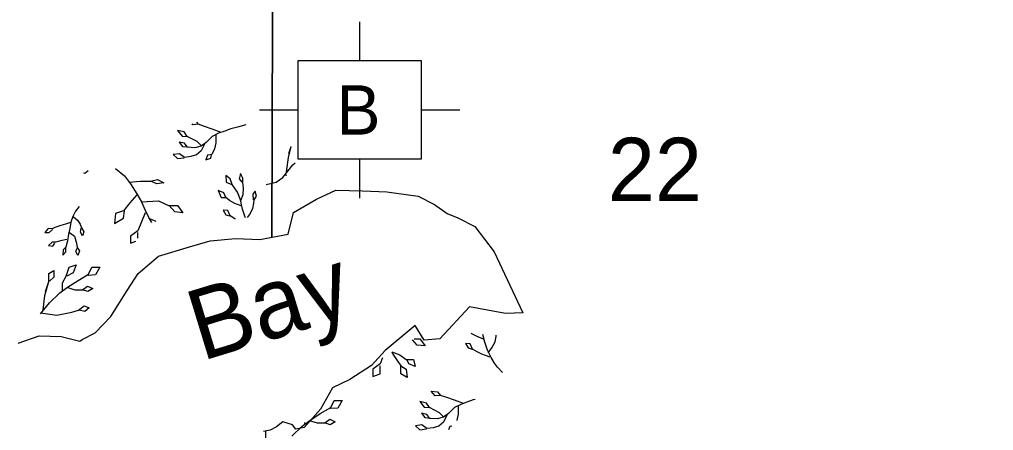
# Model space of a CAD drawing. Extents: x 380424 to 701066, y 1117407 to 1412949.
# Drawn here: x 492076 to 499000, y 1216235 to 1219155 of the extents above; entities that cross this region are included whole.
import ezdxf

# ---------------------------------------------------------------- set-up
doc = ezdxf.new("R2010")
doc.units = 0
for name, color, linetype in [('Bay Text', 7, 'Continuous'), ('Cities Incorporated Area', 7, 'Continuous'), ('Culture', 7, 'Continuous'), ('Mangroves', 7, 'Continuous'), ('Section Lines', 7, 'Continuous'), ('Section Numbers', 7, 'Continuous')]:
    doc.layers.add(name, color=color, linetype=linetype)

msp = doc.modelspace()

# ---------------------------------------------------------------- linework, layer by layer
at = {"layer": 'Cities Incorporated Area'}
msp.add_lwpolyline([(492066.5, 1216854.8), (492214.5, 1216907.8), (492372.5, 1216902.8), (492504.5, 1216870.8), (492520.5, 1216881.8), (492614.5, 1216928.8), (492725.5, 1217044.8), (492841.5, 1217229.8), (492920.5, 1217350.8), (493063.5, 1217472.8), (493284.5, 1217540.8), (493431.7, 1217582.5), (493612, 1217599.7), (493783.8, 1217591.1), (493985, 1217628.9), (494023.5, 1217783.8), (494186.5, 1217878.8), (494323.5, 1217941.8), (494513.5, 1217936.8), (494687.5, 1217930.8), (494909.5, 1217899.8), (495025.5, 1217841.8), (495115.5, 1217777.8), (495191.9, 1217745.8), (495312.1, 1217685.6), (495449.4, 1217505.2), (495653.7, 1217071.6), (495531.5, 1217065.8), (495274.6, 1217114.8), (495063.5, 1216886.8), (494953.2, 1216877.7), (494887.9, 1216980.9), (494675.6, 1216802.8), (494577.5, 1216696.8), (494424.5, 1216596.8), (494300.3, 1216537.6), (494214.7, 1216386.5), (494098.8, 1216256.7), (494041.1, 1216244.9), (494015.9, 1216276.5), (493946.6, 1216297.5), (493902.4, 1216261.7), (493858.3, 1216236.5), (493810, 1216228.1)], dxfattribs=at)
at = {"layer": 'Culture'}
for p, q in [((494493.5, 1219138.1), (494493.5, 1218863.1)), ((493782, 1218512.5), (494057, 1218512.5)), ((494930, 1218512.5), (495205, 1218512.5)), ((494493.5, 1218161.8), (494493.5, 1217886.8))]:
    msp.add_line(p, q, dxfattribs=at)
msp.add_lwpolyline([(494057, 1218863.1), (494930, 1218863.1), (494930, 1218161.8), (494057, 1218161.8)], close=True, dxfattribs=at)
at = {"layer": 'Mangroves'}
msp.add_line((492261.6, 1217221.9), (492283.7, 1217292.7), dxfattribs=at)
for points in [[(493368.4, 1218258.8), (493339.8, 1218287.4), (493268.3, 1218324.5), (493245.4, 1218356), (493199.6, 1218367.4), (493231.1, 1218327.4), (493268.3, 1218324.5)], [(493308.3, 1218407.5), (493303.1, 1218413.7)], [(493345.5, 1218410.3), (493308.3, 1218407.5)], [(493333.1, 1218426.3), (493345.5, 1218410.3)], [(493391.3, 1218396), (493345.5, 1218410.3)], [(493445.6, 1218376), (493391.3, 1218396)], [(493508.5, 1218353.1), (493445.6, 1218376)], [(493534.3, 1218361.7), (493491.4, 1218347.4)], [(493577.2, 1218378.9), (493534.3, 1218361.7)], [(493625.8, 1218390.3), (493577.2, 1218378.9)], [(493685.9, 1218407.5), (493625.8, 1218390.3)], [(493471.4, 1218336), (493471.4, 1218278.8), (493462.8, 1218235.9), (493442.8, 1218195.8), (493411.3, 1218190.1), (493399.9, 1218158.6), (493437, 1218170.1), (493439.9, 1218193)], [(493445.6, 1218324.5), (493402.7, 1218281.6)], [(493491.4, 1218347.4), (493445.6, 1218324.5)], [(493391.3, 1218270.2), (493368.4, 1218221.6), (493334.1, 1218193), (493294, 1218181.5), (493248.3, 1218175.8), (493213.9, 1218201.5), (493168.2, 1218195.8), (493199.6, 1218167.2), (493245.4, 1218172.9)], [(493248.3, 1218275.9), (493211.1, 1218284.5)], [(493211.1, 1218284.5), (493234, 1218253)], [(493234, 1218253), (493274, 1218250.2)], [(493271.1, 1218247.3), (493248.3, 1218275.9)], [(493322.6, 1218244.4), (493271.1, 1218247.3)], [(493368.4, 1218255.9), (493322.6, 1218244.4)], [(493402.7, 1218281.6), (493368.4, 1218255.9)], [(493987.1, 1218175.3), (494008.1, 1218252.1)], [(493991.6, 1218201.9), (494007.6, 1218253.3)], [(493973.8, 1218073.5), (493987.1, 1218175.3)], [(492757.4, 1218095.7), (492821.3, 1218044.6)], [(493947.3, 1218033.7), (494018.1, 1218122.2)], [(494018.1, 1218122.2), (494034.5, 1218137.6)], [(492540.4, 1218060.2), (492530, 1218062.5)], [(492563.8, 1218080.2), (492540.4, 1218060.2)], [(492821.3, 1218044.6), (492866, 1217987.1)], [(492853.2, 1217999.9), (492936.3, 1218006.2), (493006.6, 1218006.2), (493057.7, 1218019), (493102.4, 1217993.5), (493051.3, 1217987.1), (493006.6, 1218006.2)], [(493574.3, 1218023.1), (493542.9, 1218046)], [(493542.9, 1218046), (493545.7, 1218000.2)], [(493588.6, 1217983), (493574.3, 1218023.1)], [(493648.7, 1217868.6), (493665.9, 1217911.5), (493668.7, 1217957.3), (493663, 1217997.3), (493663, 1218028.8), (493645.9, 1218060.3), (493637.3, 1218023.1), (493657.3, 1218000.2)], [(493900.8, 1218000.5), (493947.3, 1218033.7)], [(493956.1, 1218051.4), (493976.6, 1218048.2)], [(492866, 1217987.1), (492910.7, 1217916.8)], [(493545.7, 1218000.2), (493585.8, 1217983)], [(493625.8, 1217928.7), (493588.6, 1217983)], [(493830, 1217982.8), (493900.8, 1218000.5)], [(492910.7, 1217910.4), (492859.6, 1217852.9), (492814.9, 1217795.4), (492757.4, 1217776.2), (492751, 1217705.9), (492814.9, 1217744.3), (492821.3, 1217795.4)], [(492910.7, 1217916.8), (492942.7, 1217859.3)], [(493651.6, 1217831.4), (493605.8, 1217848.6), (493568.6, 1217868.6), (493542.9, 1217891.5), (493528.6, 1217923), (493488.5, 1217940.1), (493508.6, 1217891.5), (493540, 1217891.5)], [(493645.9, 1217874.3), (493625.8, 1217928.7)], [(493751.7, 1217934.4), (493734.5, 1217914.4)], [(493734.5, 1217914.4), (493737.4, 1217874.3)], [(493743.1, 1217874.3), (493760.3, 1217900.1)], [(493760.3, 1217900.1), (493751.7, 1217934.4)], [(492499, 1217826.8), (492473.2, 1217792.5), (492456.1, 1217755.3), (492441.8, 1217715.3), (492433.2, 1217669.5), (492424.4, 1217629.8), (492416, 1217583.7), (492404.6, 1217537.9), (492387.4, 1217517.9), (492384.6, 1217480.7), (492404.6, 1217503.6), (492404.6, 1217537.9)], [(492942.7, 1217859.3), (493064.1, 1217865.7), (493134.4, 1217833.7), (493198.3, 1217833.7), (493236.6, 1217782.6), (493179.1, 1217789), (493140.7, 1217833.7)], [(492942.7, 1217859.3), (492974.6, 1217789)], [(493660.2, 1217808.6), (493645.9, 1217874.3)], [(493680.2, 1217751.4), (493660.2, 1217808.6)], [(493711.6, 1217768.5), (493734.5, 1217811.4)], [(493734.5, 1217811.4), (493741.2, 1217850.2)], [(493741.2, 1217850.2), (493743.1, 1217874.3)], [(492458.9, 1217752.5), (492487.5, 1217729.6), (492507.6, 1217701), (492516.2, 1217675.2), (492533.3, 1217646.6), (492524.7, 1217618), (492510.4, 1217643.8), (492513.3, 1217672.4)], [(492968.2, 1217782.6), (492942.7, 1217718.7)], [(492974.6, 1217789), (493006.6, 1217725.1)], [(492993.8, 1217744.3), (493046, 1217723.4)], [(493557.2, 1217797.1), (493522.9, 1217800)], [(493522.9, 1217800), (493542.9, 1217768.5)], [(493542.9, 1217768.5), (493571.5, 1217759.9)], [(493574.3, 1217759.9), (493557.2, 1217797.1)], [(493605.8, 1217739.9), (493574.3, 1217759.9)], [(493611.5, 1217737.1), (493605.8, 1217739.9)], [(493682.9, 1217745.9), (493680.2, 1217751.4)], [(493696, 1217747.4), (493711.6, 1217768.5)], [(492438.9, 1217712.4), (492401.7, 1217701), (492370.3, 1217692.4), (492327.4, 1217678.1), (492307.3, 1217666.7), (492278.7, 1217669.5), (492255.9, 1217640.9), (492287.3, 1217640.9), (492310.2, 1217663.8)], [(492942.7, 1217718.7), (492917.1, 1217654.8)], [(493006.6, 1217725.1), (493014.9, 1217713)], [(492430.3, 1217640.9), (492467.5, 1217615.2), (492481.8, 1217566.5), (492484.7, 1217535.1), (492501.9, 1217512.2), (492490.4, 1217477.9), (492476.1, 1217506.5), (492484.7, 1217529.4)], [(492917.1, 1217654.8), (492866, 1217616.5)], [(492866, 1217616.5), (492866, 1217565.4)], [(492917.1, 1217601.3), (492917.1, 1217642)], [(492413.2, 1217592.3), (492367.4, 1217583.7), (492333.1, 1217572.3), (492307.3, 1217572.3), (492281.6, 1217549.4), (492313.1, 1217543.7), (492327.4, 1217566.5)], [(492866, 1217565.4), (492902.9, 1217579.2)], [(492381.1, 1217230.7), (492381.1, 1217283.8), (492407.6, 1217332.5), (492429.8, 1217394.5), (492478.4, 1217412.2), (492456.3, 1217354.7), (492412.1, 1217332.5)], [(492567, 1217345.8), (492589.1, 1217394.5)], [(492589.1, 1217394.5), (492646.7, 1217394.5)], [(492646.7, 1217394.5), (492615.7, 1217341.4)], [(492243.8, 1217093.5), (492257.1, 1217195.3), (492283.7, 1217292.7), (492283.7, 1217350.2), (492319.1, 1217372.4), (492319.1, 1217323.7), (492288.1, 1217297.1)], [(492491.7, 1217301.6), (492567, 1217345.8)], [(492567, 1217337), (492562.7, 1217340.9)], [(492615.7, 1217341.4), (492567, 1217337)], [(492412.1, 1217252.9), (492469.6, 1217235.2), (492522.7, 1217235.2), (492558.1, 1217261.7), (492598, 1217244), (492562.6, 1217221.9), (492522.7, 1217235.2)], [(492416.5, 1217252.9), (492491.7, 1217301.6)], [(492288.1, 1217142.2), (492363.4, 1217213)], [(492363.4, 1217213), (492416.5, 1217252.9)], [(492224.9, 1217063.1), (492288.1, 1217142.2)], [(492496.2, 1217089.1), (492536, 1217120.1)], [(492536, 1217120.1), (492571.4, 1217106.8)], [(492226.1, 1217071.4), (492341.2, 1217053.7)], [(492341.2, 1217053.7), (492447.5, 1217075.8)], [(492447.5, 1217075.8), (492496.2, 1217089.1)], [(492540.4, 1217080.2), (492500.6, 1217089.1)], [(492571.4, 1217106.8), (492540.4, 1217080.2)], [(495291.2, 1216922.2), (495287.4, 1216925.5)], [(495328.3, 1216902.1), (495291.2, 1216922.2)], [(495382.7, 1216862.1), (495370.6, 1216917.8)], [(495463.8, 1216903.7), (495464.4, 1216911.9)], [(494901.6, 1216842.5), (494869.2, 1216880.3)], [(494881.1, 1216887.3), (494920.8, 1216887.3)], [(494959.1, 1216836.2), (494901.6, 1216842.5)], [(494920.8, 1216887.3), (494959.1, 1216836.2)], [(495422.7, 1216756.3), (495388.4, 1216767.7), (495362.7, 1216776.3), (495328.3, 1216793.5), (495296.9, 1216813.5), (495279.7, 1216850.7), (495245.4, 1216853.5), (495265.4, 1216822.1), (495294, 1216813.5)], [(495374.1, 1216885), (495328.3, 1216902.1)], [(495402.7, 1216804.9), (495382.7, 1216862.1)], [(495434.2, 1216822.1), (495457.1, 1216865)], [(495457.1, 1216865), (495463.8, 1216903.7)], [(494721.6, 1216793.7), (494729.1, 1216778.6)], [(494723.7, 1216794.9), (494780.2, 1216772.3)], [(494729.1, 1216778.6), (494786.6, 1216695.6)], [(494780.2, 1216772.3), (494824.9, 1216740.3)], [(495428.5, 1216753.4), (495402.7, 1216804.9)], [(495408.2, 1216786.9), (495434.2, 1216822.1)], [(494639.6, 1216708.4), (494588.5, 1216670)], [(494657.3, 1216752.4), (494639.6, 1216708.4)], [(494824.9, 1216740.3), (494876.1, 1216740.3)], [(494844.1, 1216708.4), (494831.3, 1216733.9)], [(494888.8, 1216689.2), (494844.1, 1216708.4)], [(494876.1, 1216740.3), (494888.8, 1216689.2)], [(495453.5, 1216714.1), (495428.5, 1216753.4)], [(495474.6, 1216684), (495453.5, 1216714.1)], [(494588.5, 1216670), (494588.5, 1216618.9)], [(494588.5, 1216618.9), (494639.6, 1216638.1)], [(494639.6, 1216638.1), (494639.6, 1216695.6)], [(494786.6, 1216695.6), (494824.9, 1216670)], [(494786.6, 1216638.1), (494786.6, 1216695.6)], [(494831.3, 1216612.5), (494786.6, 1216638.1)], [(494824.9, 1216670), (494831.3, 1216612.5)], [(495508.5, 1216647.9), (495474.6, 1216684)], [(495231.1, 1216426.7), (495168.2, 1216449.6), (495113.8, 1216469.6), (495068, 1216483.9), (495030.9, 1216481), (495002.3, 1216515.4), (495048, 1216509.6), (495068, 1216483.9)], [(494289.5, 1216399.4), (494311.7, 1216448)], [(494311.7, 1216448), (494369.2, 1216448)], [(494369.2, 1216448), (494338.2, 1216394.9)], [(495090.9, 1216332.3), (495062.3, 1216360.9), (494990.8, 1216398.1), (494967.9, 1216429.5), (494922.2, 1216441), (494953.6, 1216400.9), (494990.8, 1216398.1)], [(495256.8, 1216435.3), (495213.9, 1216421)], [(495299.7, 1216452.4), (495256.8, 1216435.3)], [(495314.6, 1216455.9), (495299.7, 1216452.4)], [(494139, 1216306.4), (494214.3, 1216355.1)], [(494214.3, 1216355.1), (494289.5, 1216399.4)], [(494289.5, 1216390.5), (494285.2, 1216394.4)], [(494338.2, 1216394.9), (494289.5, 1216390.5)], [(494970.8, 1216349.5), (494933.6, 1216358)], [(494933.6, 1216358), (494956.5, 1216326.6)], [(495125.3, 1216355.2), (495090.9, 1216329.4)], [(495168.2, 1216398.1), (495125.3, 1216355.2)], [(495213.9, 1216421), (495168.2, 1216398.1)], [(495193.9, 1216409.5), (495193.9, 1216352.3)], [(494085.9, 1216266.6), (494139, 1216306.4)], [(494103.6, 1216284.3), (494103.6, 1216292.4)], [(494134.6, 1216306.4), (494192.1, 1216288.7), (494245.3, 1216288.7), (494280.7, 1216315.3), (494320.5, 1216297.6), (494285.1, 1216275.4), (494245.3, 1216288.7)], [(495113.8, 1216343.7), (495090.9, 1216295.1), (495056.6, 1216266.5), (495016.6, 1216255.1), (494970.8, 1216249.3), (494936.5, 1216275.1), (494890.7, 1216269.4), (494922.2, 1216240.8), (494967.9, 1216246.5)], [(494956.5, 1216326.6), (494996.5, 1216323.7)], [(494993.7, 1216320.9), (494970.8, 1216349.5)], [(495045.2, 1216318), (494993.7, 1216320.9)], [(495090.9, 1216329.4), (495045.2, 1216318)], [(495185.3, 1216309.4), (495183.9, 1216306.5)], [(495193.9, 1216352.3), (495185.3, 1216309.4)], [(494010.7, 1216195.7), (494085.9, 1216266.6)], [(495133.8, 1216263.6), (495124.9, 1216239.2)], [(495148.7, 1216266.4), (495133.8, 1216263.6)]]:
    msp.add_lwpolyline(points, dxfattribs=at)
at = {"layer": 'Section Lines'}
for points in [[(488555, 1218964.1), (488577.2, 1220675.7), (491241.5, 1220693), (493878.6, 1220719), (493868.4, 1217607)], [(493868.4, 1217607), (493878.6, 1220719), (496779.6, 1220707.3), (499125.2, 1220697.3), (499179.6, 1220697.9), (499181.1, 1219867.1), (499192.4, 1215192.2), (494764.6, 1215139.8), (494409, 1215147.5), (493811.4, 1215147.1), (493826.4, 1216231)]]:
    msp.add_lwpolyline(points, dxfattribs=at)

# ---------------------------------------------------------------- texts
at = {"layer": 'Bay Text'}
msp.add_text('Bay', height=500, rotation=17.05357, dxfattribs=at).set_placement((493369.3, 1216726.5))
at = {"layer": 'Culture'}
msp.add_text('B', height=350, dxfattribs=at).set_placement((494329.9, 1218337.5))
at = {"layer": 'Section Numbers'}
msp.add_text('22', height=450, rotation=0.00028, dxfattribs=at).set_placement((496258.2, 1217864.9))

doc.saveas('drawing.dxf')
